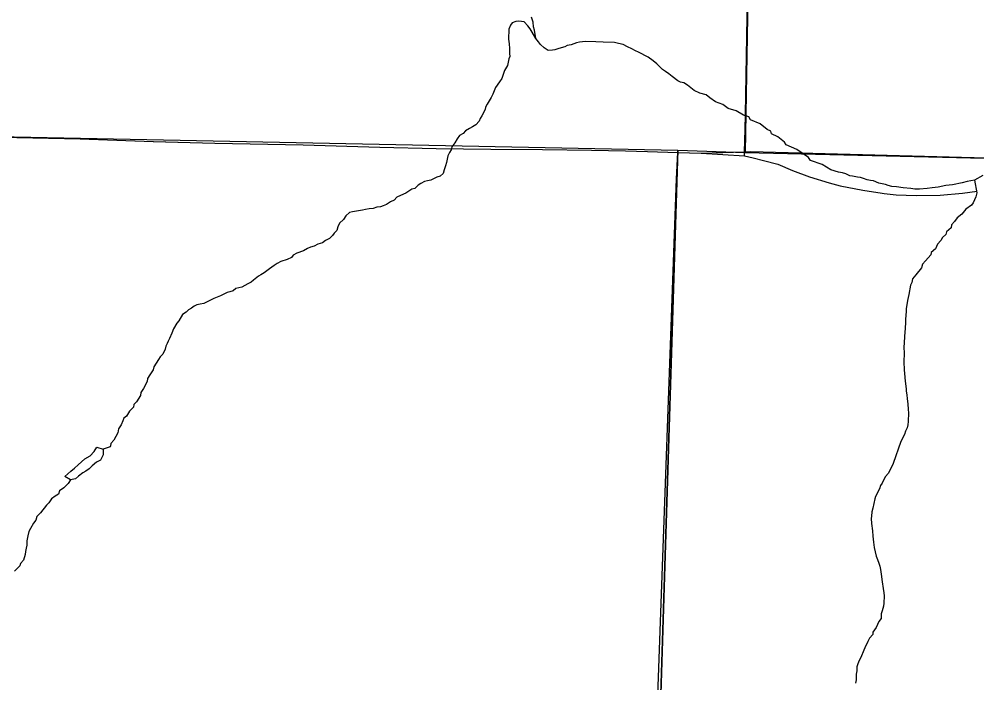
# Model space of a CAD drawing. Extents: x 0 to 34, y -2.3 to 22.
# Drawn here: x 3.022 to 3.889, y 19.952 to 20.552 of the extents above; entities that cross this region are included whole.
import ezdxf

# ---------------------------------------------------------------- set-up
doc = ezdxf.new("R2010")
doc.units = 0
for name, color, linetype in [('GM_X_Minor_River', 7, 'Continuous'), ('GM_X_Section', 7, 'Continuous'), ('GM_X_State_Route', 7, 'Continuous'), ('GM_X_Township', 7, 'Continuous'), ('GM_X_Township_Road', 7, 'Continuous'), ('GM_X_Township_ROW', 7, 'Continuous')]:
    doc.layers.add(name, color=color, linetype=linetype)

msp = doc.modelspace()

# ---------------------------------------------------------------- linework, layer by layer
at = {"layer": 'GM_X_Minor_River'}
for p, q in [((3.48756, 20.54924), (3.48576, 20.55384)), ((3.46535, 20.54295), (3.46514, 20.53383)), ((3.46695, 20.54632), (3.46535, 20.54295)), ((3.46853, 20.54857), (3.46695, 20.54632)), ((3.47159, 20.54963), (3.46853, 20.54857)), ((3.47426, 20.54994), (3.47159, 20.54963)), ((3.47692, 20.54988), (3.47426, 20.54994)), ((3.4792, 20.54944), (3.47692, 20.54988)), ((3.48254, 20.54594), (3.4792, 20.54944)), ((3.48476, 20.54323), (3.48254, 20.54594)), ((3.48659, 20.54014), (3.48476, 20.54323)), ((3.48784, 20.54505), (3.48756, 20.54924)), ((3.48853, 20.54199), (3.48784, 20.54505)), ((3.48988, 20.53436), (3.48659, 20.54014)), ((3.48988, 20.53436), (3.48853, 20.54199)), ((3.49209, 20.53127), (3.48988, 20.53436)), ((3.46514, 20.53383), (3.4658, 20.52964)), ((3.4658, 20.52964), (3.46609, 20.52545)), ((3.46609, 20.52545), (3.46598, 20.5209)), ((3.49393, 20.52894), (3.49209, 20.53127)), ((3.49728, 20.52582), (3.49393, 20.52894)), ((3.50103, 20.52345), (3.49728, 20.52582)), ((3.51288, 20.52582), (3.50982, 20.52513)), ((3.51594, 20.52688), (3.51288, 20.52582)), ((3.51825, 20.52796), (3.51594, 20.52688)), ((3.52169, 20.52864), (3.51825, 20.52796)), ((3.52668, 20.53041), (3.52169, 20.52864)), ((3.52936, 20.53111), (3.52668, 20.53041)), ((3.53469, 20.53174), (3.52936, 20.53111)), ((3.5442, 20.5315), (3.53469, 20.53174)), ((3.55065, 20.53096), (3.5442, 20.5315)), ((3.56091, 20.53071), (3.55065, 20.53096)), ((3.5647, 20.52985), (3.56091, 20.53071)), ((3.56886, 20.52899), (3.5647, 20.52985)), ((3.57262, 20.527), (3.56886, 20.52899)), ((3.57675, 20.525), (3.57262, 20.527)), ((3.4663, 20.51823), (3.46549, 20.51597)), ((3.46598, 20.5209), (3.4663, 20.51823)), ((3.50484, 20.52374), (3.50103, 20.52345)), ((3.50713, 20.52406), (3.50484, 20.52374)), ((3.50982, 20.52513), (3.50713, 20.52406)), ((3.58014, 20.52339), (3.57675, 20.525)), ((3.58278, 20.52219), (3.58014, 20.52339)), ((3.59141, 20.51742), (3.58278, 20.52219)), ((3.5959, 20.51427), (3.59141, 20.51742)), ((3.46421, 20.50992), (3.46144, 20.50543)), ((3.46466, 20.51295), (3.46421, 20.50992)), ((3.46549, 20.51597), (3.46466, 20.51295)), ((3.59926, 20.51153), (3.5959, 20.51427)), ((3.60447, 20.50646), (3.59926, 20.51153)), ((3.46144, 20.50543), (3.45899, 20.49828)), ((3.60709, 20.5045), (3.60447, 20.50646)), ((3.61008, 20.50252), (3.60709, 20.5045)), ((3.61307, 20.50017), (3.61008, 20.50252)), ((3.61831, 20.49624), (3.61307, 20.50017)), ((3.45702, 20.49529), (3.45347, 20.49006)), ((3.45899, 20.49828), (3.45702, 20.49529)), ((3.62056, 20.49505), (3.61831, 20.49624)), ((3.62358, 20.49421), (3.62056, 20.49505)), ((3.62696, 20.49223), (3.62358, 20.49421)), ((3.63294, 20.48752), (3.62696, 20.49223)), ((3.45105, 20.48404), (3.44946, 20.48104)), ((3.45347, 20.49006), (3.45105, 20.48404)), ((3.63821, 20.48511), (3.63294, 20.48752)), ((3.64387, 20.48345), (3.63821, 20.48511)), ((3.64723, 20.48071), (3.64387, 20.48345)), ((3.4459, 20.47505), (3.44432, 20.47243)), ((3.44946, 20.48104), (3.4459, 20.47505)), ((3.65247, 20.47716), (3.64723, 20.48071)), ((3.65888, 20.47472), (3.65247, 20.47716)), ((3.66375, 20.47118), (3.65888, 20.47472)), ((3.44389, 20.47016), (3.44109, 20.46453)), ((3.44432, 20.47243), (3.44389, 20.47016)), ((3.67092, 20.46911), (3.66375, 20.47118)), ((3.67768, 20.46514), (3.67092, 20.46911)), ((3.68258, 20.4635), (3.67768, 20.46514)), ((3.43558, 20.45631), (3.43249, 20.45449)), ((3.4387, 20.45965), (3.43558, 20.45631)), ((3.43951, 20.46191), (3.4387, 20.45965)), ((3.44109, 20.46453), (3.43951, 20.46191)), ((3.68404, 20.46081), (3.68258, 20.4635)), ((3.69271, 20.45717), (3.68404, 20.46081)), ((3.69905, 20.45208), (3.69271, 20.45717)), ((3.42399, 20.44862), (3.4209, 20.44679)), ((3.42632, 20.45084), (3.42399, 20.44862)), ((3.42979, 20.45303), (3.42632, 20.45084)), ((3.43249, 20.45449), (3.42979, 20.45303)), ((3.70244, 20.45047), (3.69905, 20.45208)), ((3.70315, 20.44818), (3.70244, 20.45047)), ((3.70879, 20.44538), (3.70315, 20.44818)), ((3.41656, 20.44006), (3.41381, 20.43633)), ((3.41855, 20.44381), (3.41656, 20.44006)), ((3.4209, 20.44679), (3.41855, 20.44381)), ((3.71476, 20.44067), (3.70879, 20.44538)), ((3.71623, 20.43836), (3.71476, 20.44067)), ((3.4118, 20.43144), (3.41021, 20.42844)), ((3.41337, 20.43368), (3.4118, 20.43144)), ((3.41381, 20.43633), (3.41337, 20.43368)), ((3.72602, 20.43394), (3.71623, 20.43836)), ((3.7365, 20.42684), (3.72602, 20.43394)), ((3.40893, 20.42239), (3.4081, 20.41938)), ((3.41021, 20.42844), (3.40893, 20.42239)), ((3.73834, 20.42413), (3.7365, 20.42684)), ((3.7489, 20.42045), (3.73834, 20.42413)), ((3.40686, 20.41561), (3.40603, 20.41221)), ((3.4081, 20.41938), (3.40686, 20.41561)), ((3.75678, 20.4157), (3.7489, 20.42045)), ((3.76358, 20.41363), (3.75678, 20.4157)), ((3.76736, 20.41278), (3.76358, 20.41363)), ((3.77039, 20.41195), (3.76736, 20.41278)), ((3.38912, 20.40503), (3.38566, 20.40322)), ((3.3918, 20.40572), (3.38912, 20.40503)), ((3.39486, 20.40641), (3.3918, 20.40572)), ((3.40025, 20.40893), (3.39486, 20.40641)), ((3.40331, 20.41), (3.40025, 20.40893)), ((3.40603, 20.41221), (3.40331, 20.41)), ((3.77377, 20.41034), (3.77039, 20.41195)), ((3.77642, 20.4099), (3.77377, 20.41034)), ((3.78097, 20.40903), (3.77642, 20.4099)), ((3.78362, 20.40858), (3.78097, 20.40903)), ((3.78626, 20.40775), (3.78362, 20.40858)), ((3.78966, 20.40653), (3.78626, 20.40775)), ((3.79269, 20.40607), (3.78966, 20.40653)), ((3.79534, 20.40563), (3.79269, 20.40607)), ((3.80024, 20.40361), (3.79534, 20.40563)), ((3.87555, 20.40402), (3.86676, 20.40196)), ((3.88014, 20.40505), (3.87555, 20.40402)), ((3.88664, 20.40641), (3.88014, 20.40505)), ((3.89434, 20.41039), (3.88664, 20.40641)), ((3.88664, 20.40641), (3.88866, 20.39496)), ((3.37755, 20.3981), (3.37214, 20.39443)), ((3.38023, 20.39879), (3.37755, 20.3981)), ((3.38334, 20.40175), (3.38023, 20.39879)), ((3.38566, 20.40322), (3.38334, 20.40175)), ((3.80629, 20.40232), (3.80024, 20.40361)), ((3.80856, 20.4015), (3.80629, 20.40232)), ((3.81196, 20.40066), (3.80856, 20.4015)), ((3.81613, 20.40017), (3.81196, 20.40066)), ((3.8222, 20.39927), (3.81613, 20.40017)), ((3.82903, 20.39872), (3.8222, 20.39927)), ((3.83282, 20.39824), (3.82903, 20.39872)), ((3.837, 20.39814), (3.83282, 20.39824)), ((3.84386, 20.39873), (3.837, 20.39814)), ((3.84844, 20.39938), (3.84386, 20.39873)), ((3.85378, 20.4), (3.84844, 20.39938)), ((3.86066, 20.40135), (3.85378, 20.4)), ((3.86676, 20.40196), (3.86066, 20.40135)), ((3.35828, 20.3868), (3.35479, 20.38422)), ((3.36173, 20.38823), (3.35828, 20.3868)), ((3.36407, 20.39083), (3.36173, 20.38823)), ((3.36753, 20.39227), (3.36407, 20.39083)), ((3.37214, 20.39443), (3.36753, 20.39227)), ((3.88781, 20.39118), (3.8854, 20.38592)), ((3.88866, 20.39496), (3.88781, 20.39118)), ((3.33299, 20.37906), (3.32383, 20.37777)), ((3.33567, 20.37976), (3.33299, 20.37906)), ((3.33911, 20.38043), (3.33567, 20.37976)), ((3.34254, 20.38073), (3.33911, 20.38043)), ((3.34599, 20.38178), (3.34254, 20.38073)), ((3.34942, 20.38208), (3.34599, 20.38178)), ((3.35172, 20.38316), (3.34942, 20.38208)), ((3.35479, 20.38422), (3.35172, 20.38316)), ((3.8788, 20.38001), (3.87527, 20.37554)), ((3.88383, 20.38368), (3.8788, 20.38001)), ((3.8854, 20.38592), (3.88383, 20.38368)), ((3.31568, 20.37075), (3.31218, 20.36742)), ((3.31804, 20.37411), (3.31568, 20.37075)), ((3.32115, 20.37708), (3.31804, 20.37411)), ((3.32383, 20.37777), (3.32115, 20.37708)), ((3.87101, 20.37223), (3.86865, 20.36887)), ((3.87527, 20.37554), (3.87101, 20.37223)), ((3.30975, 20.36064), (3.30741, 20.35842)), ((3.31058, 20.36404), (3.30975, 20.36064)), ((3.31218, 20.36742), (3.31058, 20.36404)), ((3.86548, 20.36325), (3.86121, 20.35955)), ((3.86592, 20.36589), (3.86548, 20.36325)), ((3.86865, 20.36887), (3.86592, 20.36589)), ((3.30311, 20.35359), (3.29965, 20.35178)), ((3.30584, 20.35618), (3.30311, 20.35359)), ((3.30741, 20.35842), (3.30584, 20.35618)), ((3.85767, 20.35432), (3.85608, 20.3517)), ((3.86078, 20.35728), (3.85767, 20.35432)), ((3.86121, 20.35955), (3.86078, 20.35728)), ((3.28313, 20.34459), (3.27965, 20.34239)), ((3.28582, 20.34566), (3.28313, 20.34459)), ((3.28926, 20.34671), (3.28582, 20.34566)), ((3.29273, 20.34853), (3.28926, 20.34671)), ((3.29693, 20.34957), (3.29273, 20.34853)), ((3.29965, 20.35178), (3.29693, 20.34957)), ((3.85135, 20.34422), (3.84747, 20.3409)), ((3.85334, 20.34835), (3.85135, 20.34422)), ((3.85608, 20.3517), (3.85334, 20.34835)), ((3.26886, 20.3362), (3.26501, 20.3344)), ((3.27043, 20.33844), (3.26886, 20.3362)), ((3.27352, 20.34027), (3.27043, 20.33844)), ((3.27965, 20.34239), (3.27352, 20.34027)), ((3.84703, 20.33863), (3.84235, 20.33343)), ((3.84747, 20.3409), (3.84703, 20.33863)), ((3.24885, 20.32606), (3.2442, 20.32237)), ((3.2531, 20.32899), (3.24885, 20.32606)), ((3.2558, 20.33083), (3.2531, 20.32899)), ((3.25927, 20.33264), (3.2558, 20.33083)), ((3.26501, 20.3344), (3.25927, 20.33264)), ((3.83878, 20.32706), (3.83368, 20.32073)), ((3.83962, 20.33046), (3.83878, 20.32706)), ((3.84235, 20.33343), (3.83962, 20.33046)), ((3.23881, 20.31947), (3.23454, 20.31577)), ((3.24111, 20.32055), (3.23881, 20.31947)), ((3.2442, 20.32237), (3.24111, 20.32055)), ((3.83368, 20.32073), (3.83056, 20.31701)), ((3.22374, 20.30958), (3.21838, 20.3082)), ((3.22913, 20.31249), (3.22374, 20.30958)), ((3.23221, 20.31393), (3.22913, 20.31249)), ((3.23454, 20.31577), (3.23221, 20.31393)), ((3.8289, 20.31135), (3.82719, 20.30303)), ((3.8301, 20.3136), (3.8289, 20.31135)), ((3.83056, 20.31701), (3.8301, 20.3136)), ((3.20454, 20.3017), (3.1984, 20.29919)), ((3.21069, 20.30459), (3.20454, 20.3017)), ((3.21299, 20.30529), (3.21069, 20.30459)), ((3.21606, 20.30635), (3.21299, 20.30529)), ((3.21838, 20.3082), (3.21606, 20.30635)), ((3.82719, 20.30303), (3.82592, 20.29737)), ((3.18075, 20.29241), (3.17842, 20.29057)), ((3.18305, 20.29349), (3.18075, 20.29241)), ((3.18611, 20.29418), (3.18305, 20.29349)), ((3.18955, 20.29485), (3.18611, 20.29418)), ((3.19263, 20.29629), (3.18955, 20.29485)), ((3.1984, 20.29919), (3.19263, 20.29629)), ((3.82545, 20.29358), (3.82499, 20.29017)), ((3.82592, 20.29737), (3.82545, 20.29358)), ((3.1703, 20.28469), (3.16674, 20.27908)), ((3.17339, 20.28689), (3.1703, 20.28469)), ((3.17572, 20.28911), (3.17339, 20.28689)), ((3.17842, 20.29057), (3.17572, 20.28911)), ((3.82493, 20.28751), (3.82439, 20.28069)), ((3.82499, 20.29017), (3.82493, 20.28751)), ((3.16517, 20.27684), (3.16201, 20.27198)), ((3.16674, 20.27908), (3.16517, 20.27684)), ((3.82432, 20.27765), (3.82382, 20.27235)), ((3.82439, 20.28069), (3.82432, 20.27765)), ((3.1604, 20.26784), (3.15838, 20.26295)), ((3.16201, 20.27198), (3.1604, 20.26784)), ((3.82382, 20.27235), (3.82326, 20.26476)), ((3.15638, 20.25844), (3.15518, 20.25619)), ((3.15719, 20.2607), (3.15638, 20.25844)), ((3.15838, 20.26295), (3.15719, 20.2607)), ((3.82313, 20.25907), (3.82266, 20.25528)), ((3.82326, 20.26476), (3.82313, 20.25907)), ((3.15235, 20.24904), (3.15001, 20.24644)), ((3.15436, 20.25355), (3.15235, 20.24904)), ((3.15518, 20.25619), (3.15436, 20.25355)), ((3.82266, 20.25528), (3.82292, 20.24996)), ((3.82292, 20.24996), (3.82273, 20.24198)), ((3.14646, 20.24083), (3.1441, 20.23747)), ((3.14844, 20.2442), (3.14646, 20.24083)), ((3.15001, 20.24644), (3.14844, 20.2442)), ((3.82273, 20.24198), (3.82294, 20.23476)), ((3.14366, 20.23482), (3.14051, 20.23034)), ((3.1441, 20.23747), (3.14366, 20.23482)), ((3.82294, 20.23476), (3.82325, 20.23134)), ((3.82325, 20.23134), (3.82385, 20.22448)), ((3.13809, 20.22432), (3.1349, 20.21795)), ((3.13853, 20.22697), (3.13809, 20.22432)), ((3.14051, 20.23034), (3.13853, 20.22697)), ((3.82385, 20.22448), (3.82483, 20.21762)), ((3.13253, 20.21421), (3.13209, 20.21156)), ((3.1349, 20.21795), (3.13253, 20.21421)), ((3.82483, 20.21762), (3.82477, 20.21534)), ((3.82477, 20.21534), (3.82546, 20.21229)), ((3.12853, 20.20595), (3.12619, 20.20335)), ((3.13209, 20.21156), (3.12853, 20.20595)), ((3.82546, 20.21229), (3.82576, 20.20848)), ((3.82576, 20.20848), (3.82641, 20.2039)), ((3.12225, 20.19736), (3.11948, 20.19287)), ((3.12576, 20.20108), (3.12225, 20.19736)), ((3.12619, 20.20335), (3.12576, 20.20108)), ((3.82641, 20.2039), (3.82668, 20.19896)), ((3.82668, 20.19896), (3.82699, 20.19591)), ((3.11634, 20.18877), (3.11474, 20.18501)), ((3.11716, 20.19103), (3.11634, 20.18877)), ((3.11948, 20.19287), (3.11716, 20.19103)), ((3.8268, 20.18794), (3.82635, 20.18491)), ((3.82699, 20.19591), (3.8268, 20.18794)), ((3.11236, 20.18127), (3.11153, 20.17787)), ((3.11474, 20.18501), (3.11236, 20.18127)), ((3.82432, 20.17927), (3.82349, 20.17625)), ((3.82591, 20.18227), (3.82432, 20.17927)), ((3.82635, 20.18491), (3.82591, 20.18227)), ((3.10795, 20.17113), (3.10521, 20.16815)), ((3.11153, 20.17787), (3.10795, 20.17113)), ((3.82349, 20.17625), (3.81992, 20.16988)), ((3.09038, 20.16078), (3.09275, 20.16491)), ((3.09275, 20.16491), (3.0984, 20.1629)), ((3.0984, 20.1629), (3.0983, 20.15796)), ((3.10459, 20.16514), (3.0984, 20.1629)), ((3.10516, 20.16588), (3.10459, 20.16514)), ((3.10521, 20.16815), (3.10516, 20.16588)), ((3.81992, 20.16988), (3.81299, 20.14992)), ((3.07569, 20.14892), (3.08188, 20.15412)), ((3.08188, 20.15412), (3.0865, 20.15706)), ((3.0865, 20.15706), (3.09038, 20.16078)), ((3.09592, 20.15307), (3.09246, 20.15124)), ((3.0983, 20.15796), (3.09592, 20.15307)), ((3.0691, 20.14298), (3.07258, 20.14595)), ((3.07258, 20.14595), (3.07569, 20.14892)), ((3.08587, 20.1453), (3.08278, 20.14308)), ((3.08859, 20.1479), (3.08587, 20.1453)), ((3.09246, 20.15124), (3.08859, 20.1479)), ((3.81299, 20.14992), (3.80898, 20.14128)), ((3.06368, 20.13815), (3.0691, 20.14298)), ((3.06894, 20.13539), (3.06368, 20.13815)), ((3.06894, 20.13539), (3.06672, 20.13188)), ((3.07351, 20.13605), (3.06894, 20.13539)), ((3.07623, 20.13866), (3.07351, 20.13605)), ((3.08009, 20.14162), (3.07623, 20.13866)), ((3.08278, 20.14308), (3.08009, 20.14162)), ((3.80586, 20.13793), (3.80307, 20.13231)), ((3.80898, 20.14128), (3.80586, 20.13793)), ((3.06283, 20.12817), (3.05896, 20.12523)), ((3.06672, 20.13188), (3.06283, 20.12817)), ((3.80066, 20.12705), (3.79709, 20.1203)), ((3.8015, 20.13007), (3.80066, 20.12705)), ((3.80307, 20.13231), (3.8015, 20.13007)), ((3.05157, 20.11819), (3.0492, 20.11445)), ((3.05504, 20.12039), (3.05157, 20.11819)), ((3.05813, 20.12221), (3.05504, 20.12039)), ((3.05896, 20.12523), (3.05813, 20.12221)), ((3.79665, 20.11803), (3.79456, 20.10972)), ((3.79709, 20.1203), (3.79665, 20.11803)), ((3.04725, 20.11222), (3.04177, 20.10552)), ((3.0492, 20.11445), (3.04725, 20.11222)), ((3.79456, 20.10972), (3.79372, 20.10633)), ((3.03827, 20.10219), (3.03743, 20.09879)), ((3.04177, 20.10552), (3.03827, 20.10219)), ((3.79363, 20.10253), (3.7932, 20.10026)), ((3.79372, 20.10633), (3.79363, 20.10253)), ((3.03546, 20.09618), (3.03269, 20.09131)), ((3.03743, 20.09879), (3.03546, 20.09618)), ((3.7932, 20.10026), (3.79347, 20.0957)), ((3.79347, 20.0957), (3.79446, 20.08921)), ((3.03025, 20.08453), (3.02938, 20.08)), ((3.03111, 20.08869), (3.03025, 20.08453)), ((3.03269, 20.09131), (3.03111, 20.08869)), ((3.79446, 20.08921), (3.79473, 20.08427)), ((3.79473, 20.08427), (3.79536, 20.07893)), ((3.02929, 20.0762), (3.02885, 20.07355)), ((3.02938, 20.08), (3.02929, 20.0762)), ((3.79536, 20.07893), (3.79601, 20.07398)), ((3.02796, 20.06787), (3.02632, 20.0626)), ((3.02802, 20.07053), (3.02796, 20.06787)), ((3.02885, 20.07355), (3.02802, 20.07053)), ((3.79601, 20.07398), (3.79773, 20.06634)), ((3.79773, 20.06634), (3.7988, 20.06327)), ((3.02315, 20.05736), (3.0181, 20.05254)), ((3.02359, 20.05962), (3.02315, 20.05736)), ((3.02632, 20.0626), (3.02359, 20.05962)), ((3.7988, 20.06327), (3.80025, 20.05982)), ((3.80025, 20.05982), (3.80094, 20.05714)), ((3.80094, 20.05714), (3.80164, 20.05409)), ((3.80164, 20.05409), (3.8023, 20.04989)), ((3.8023, 20.04989), (3.80328, 20.04303)), ((3.80328, 20.04303), (3.8039, 20.03694)), ((3.8039, 20.03694), (3.80457, 20.03312)), ((3.80457, 20.03312), (3.80489, 20.03046)), ((3.80473, 20.02362), (3.80429, 20.02097)), ((3.80489, 20.03046), (3.80473, 20.02362)), ((3.80223, 20.01419), (3.80213, 20.01001)), ((3.80305, 20.01682), (3.80223, 20.01419)), ((3.80429, 20.02097), (3.80305, 20.01682)), ((3.80016, 20.00702), (3.79776, 20.00176)), ((3.80213, 20.01001), (3.80016, 20.00702)), ((3.79462, 19.99766), (3.79457, 19.99538)), ((3.79776, 20.00176), (3.79462, 19.99766)), ((3.79023, 19.98903), (3.78744, 19.9834)), ((3.79183, 19.99203), (3.79023, 19.98903)), ((3.79457, 19.99538), (3.79183, 19.99203)), ((3.78663, 19.98114), (3.78382, 19.97475)), ((3.78744, 19.9834), (3.78663, 19.98114)), ((3.78223, 19.97175), (3.78102, 19.96875)), ((3.78382, 19.97475), (3.78223, 19.97175)), ((3.78011, 19.96269), (3.77966, 19.95966)), ((3.78019, 19.96611), (3.78011, 19.96269)), ((3.78102, 19.96875), (3.78019, 19.96611)), ((3.77954, 19.95435), (3.77909, 19.95132)), ((3.77966, 19.95966), (3.77954, 19.95435))]:
    msp.add_line(p, q, dxfattribs=at)
at = {"layer": 'GM_X_Section'}
for p, q in [((3.6876, 20.89939), (3.67926, 20.43145)), ((3.67926, 20.43145), (3.6876, 20.89939)), ((2.60617, 20.45403), (3.61832, 20.43331)), ((2.60617, 20.45403), (3.61832, 20.43331)), ((3.61832, 20.43331), (3.58614, 19.40211)), ((3.58614, 19.40211), (3.61832, 20.43331)), ((3.61832, 20.43331), (3.67926, 20.43145)), ((3.61832, 20.43331), (3.67926, 20.43145)), ((3.67926, 20.43145), (4.39408, 20.41376)), ((3.67926, 20.43145), (4.39408, 20.41376))]:
    msp.add_line(p, q, dxfattribs=at)
at = {"layer": 'GM_X_State_Route'}
for p, q in [((3.00622, 20.44504), (3.07773, 20.44367)), ((3.07773, 20.44367), (3.14379, 20.44137)), ((3.14379, 20.44137), (3.19932, 20.43963)), ((3.19932, 20.43963), (3.27945, 20.43813)), ((3.27945, 20.43813), (3.34882, 20.43599)), ((3.34882, 20.43599), (3.39968, 20.43488)), ((3.39968, 20.43488), (3.44905, 20.43417)), ((3.44905, 20.43417), (3.49596, 20.43393)), ((3.49596, 20.43393), (3.54009, 20.43338)), ((3.54009, 20.43338), (3.57095, 20.43267)), ((3.57095, 20.43267), (3.59076, 20.43231)), ((3.59076, 20.43231), (3.61834, 20.43145)), ((3.61834, 20.43145), (3.63934, 20.43078)), ((3.63934, 20.43078), (3.67849, 20.42841)), ((3.67849, 20.42841), (3.68648, 20.4264)), ((3.68648, 20.4264), (3.69593, 20.42392)), ((3.69593, 20.42392), (3.70885, 20.42061)), ((3.70885, 20.42061), (3.72203, 20.41504)), ((3.72203, 20.41504), (3.73755, 20.40933)), ((3.73755, 20.40933), (3.75527, 20.40392)), ((3.75527, 20.40392), (3.76522, 20.40128)), ((3.76522, 20.40128), (3.78572, 20.39733)), ((3.78572, 20.39733), (3.80315, 20.3944)), ((3.87577, 20.39454), (3.88894, 20.3963)), ((3.80315, 20.3944), (3.80506, 20.39418)), ((3.80506, 20.39418), (3.81588, 20.39294)), ((3.81588, 20.39294), (3.83404, 20.39249)), ((3.83404, 20.39249), (3.85571, 20.39279)), ((3.85571, 20.39279), (3.87577, 20.39454))]:
    msp.add_line(p, q, dxfattribs=at)
at = {"layer": 'GM_X_Township'}
for p, q in [((3.00622, 20.44504), (3.07773, 20.44367)), ((3.00622, 20.44504), (3.07773, 20.44367)), ((3.07773, 20.44367), (3.14378, 20.44137)), ((3.07773, 20.44367), (3.14378, 20.44137)), ((3.14378, 20.44137), (3.19931, 20.43963)), ((3.14378, 20.44137), (3.19931, 20.43963)), ((3.19931, 20.43963), (3.27945, 20.43812)), ((3.19931, 20.43963), (3.27945, 20.43812)), ((3.27945, 20.43812), (3.34882, 20.43599)), ((3.27945, 20.43812), (3.34882, 20.43599)), ((3.34882, 20.43599), (3.39969, 20.43488)), ((3.34882, 20.43599), (3.39969, 20.43488)), ((3.39969, 20.43488), (3.44905, 20.43417)), ((3.39969, 20.43488), (3.44905, 20.43417)), ((3.44905, 20.43417), (3.49596, 20.43393)), ((3.44905, 20.43417), (3.49596, 20.43393)), ((3.49596, 20.43393), (3.5401, 20.43338)), ((3.49596, 20.43393), (3.5401, 20.43338)), ((3.5401, 20.43338), (3.57095, 20.43267)), ((3.5401, 20.43338), (3.57095, 20.43267)), ((3.57095, 20.43267), (3.59076, 20.43231)), ((3.57095, 20.43267), (3.59076, 20.43231)), ((3.59076, 20.43231), (3.61834, 20.43145)), ((3.59076, 20.43231), (3.61834, 20.43145)), ((3.61834, 20.43145), (3.63934, 20.43079)), ((3.61834, 20.43145), (3.63934, 20.43079)), ((3.63934, 20.43079), (3.67863, 20.43193)), ((3.63934, 20.43079), (3.67863, 20.43193)), ((3.67863, 20.43193), (3.68439, 20.4321)), ((3.67863, 20.43193), (3.68439, 20.4321)), ((3.68439, 20.4321), (4.14052, 20.42022)), ((3.68439, 20.4321), (4.14052, 20.42022))]:
    msp.add_line(p, q, dxfattribs=at)
at = {"layer": 'GM_X_Township_Road'}
for q in [(3.61834, 20.43145), (3.61703, 20.40758)]:
    msp.add_line((3.61703, 20.40758), q, dxfattribs=at)
at = {"layer": 'GM_X_Township_ROW'}
for p, q in [((3.6794, 20.46563), (3.68707, 20.89939)), ((3.6791, 20.45244), (3.6794, 20.46563)), ((3.67863, 20.43193), (3.6791, 20.45244)), ((3.67849, 20.42841), (3.67863, 20.43193)), ((3.59961, 19.92627), (3.61703, 20.40758))]:
    msp.add_line(p, q, dxfattribs=at)

doc.saveas('drawing.dxf')
